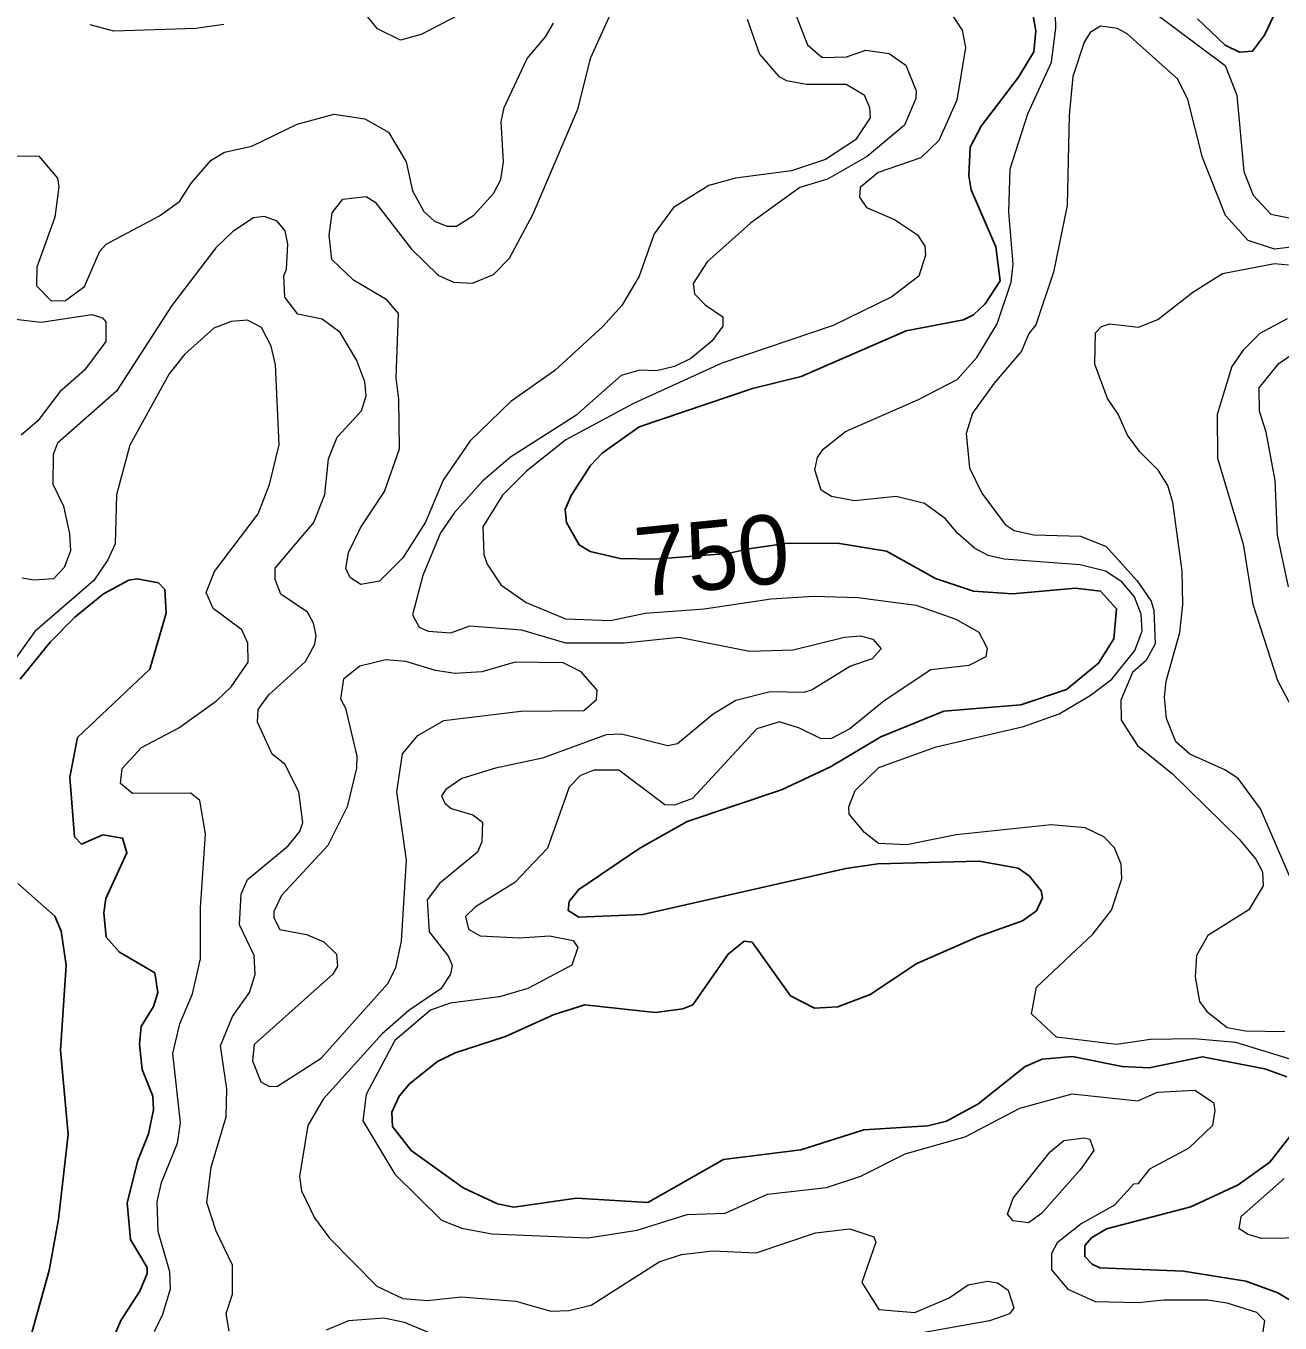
# Model space of a CAD drawing. Extents: x 763.2 to 816.8, y 7896.5 to 7952.7.
# Drawn here: x 777.47 to 780.37, y 7928.067 to 7931.066 of the extents above; entities that cross this region are included whole.
import ezdxf
from ezdxf.enums import TextEntityAlignment as Align

# ---------------------------------------------------------------- set-up
doc = ezdxf.new("R2010")
doc.units = 0
doc.header["$LTSCALE"] = 0.064
doc.layers.add('1', color=7, linetype='Continuous', lineweight=25)
doc.layers.add('2', color=7, linetype='Continuous', lineweight=13)
doc.layers.add('61', color=7, linetype='Continuous')

msp = doc.modelspace()

# ---------------------------------------------------------------- linework, layer by layer
at = {"layer": '1'}
for points in [[(780.3671, 7931.1148), (780.334, 7931.0451), (780.3063, 7931.0078), (780.2757, 7931.0057), (780.2424, 7931.0215), (780.1785, 7931.0827)], [(779.7989, 7931.0895), (779.8048, 7931.0548), (779.8008, 7931.006), (779.7648, 7930.9479), (779.6784, 7930.8346), (779.6534, 7930.7857), (779.6505, 7930.7197), (779.6553, 7930.6875), (779.7127, 7930.5552), (779.7225, 7930.4766), (779.6881, 7930.4238), (779.6608, 7930.398), (779.638, 7930.3863), (779.5051, 7930.361), (779.2623, 7930.2557), (779.1501, 7930.2279), (778.8879, 7930.1394), (778.8021, 7930.0781), (778.7757, 7930.0501), (778.7305, 7929.9804), (778.7173, 7929.9479), (778.7201, 7929.9183), (778.749, 7929.8667), (778.7746, 7929.8513), (778.8439, 7929.8347), (778.9233, 7929.8337), (779.0928, 7929.8466), (779.1406, 7929.8571), (779.2327, 7929.87), (779.3513, 7929.8699), (779.4598, 7929.8517), (779.5731, 7929.7888), (779.6609, 7929.7593), (779.7508, 7929.7533), (779.8969, 7929.7662), (779.9547, 7929.7593), (779.9919, 7929.7187), (779.9857, 7929.6495)], [(777.6704, 7928.0275), (777.6899, 7928.0737), (777.734, 7928.1411), (777.7506, 7928.1818), (777.7505, 7928.196), (777.7117, 7928.2607), (777.7046, 7928.3457), (777.7287, 7928.4434), (777.7539, 7928.505), (777.765, 7928.5607), (777.7637, 7928.5922), (777.7389, 7928.6537), (777.7326, 7928.7121), (777.7364, 7928.7529), (777.765, 7928.7994), (777.7751, 7928.8313), (777.7684, 7928.8769), (777.6864, 7928.9248), (777.6556, 7928.9599), (777.6505, 7929.0154), (777.6552, 7929.0491), (777.7038, 7929.1546), (777.6937, 7929.1887), (777.6478, 7929.196), (777.5988, 7929.1747), (777.5827, 7929.1912), (777.5716, 7929.3292), (777.5898, 7929.4212), (777.7567, 7929.5789), (777.7947, 7929.7088), (777.7917, 7929.7634), (777.7766, 7929.7786), (777.7277, 7929.7877), (777.7084, 7929.7851), (777.6494, 7929.7536), (777.5831, 7929.699), (777.526, 7929.6418), (777.457, 7929.5556)], [(779.9857, 7929.6495), (779.95, 7929.5928), (779.8756, 7929.5324), (779.7703, 7929.4965), (779.5921, 7929.482), (779.4467, 7929.4229)], [(779.4467, 7929.4229), (779.33, 7929.3531), (779.2173, 7929.3), (778.999, 7929.2269), (778.8896, 7929.1656), (778.7488, 7929.0699), (778.7259, 7929.0422), (778.7239, 7929.021), (778.7482, 7929.0057), (778.8962, 7929.0123), (779.366, 7929.1185), (779.4401, 7929.1287), (779.6742, 7929.1352), (779.7641, 7929.1191), (779.7897, 7929.101), (779.8174, 7929.0668), (779.8208, 7929.0508), (779.8063, 7929.0204), (779.7746, 7928.997), (779.6727, 7928.9607), (779.5296, 7928.8989), (779.422, 7928.8273), (779.3472, 7928.7984), (779.2931, 7928.7954), (779.2377, 7928.8238), (779.149, 7928.9477), (779.1307, 7928.9499), (779.0934, 7928.9199), (779.0119, 7928.8029), (778.9892, 7928.7935), (778.9247, 7928.7853), (778.7623, 7928.803), (778.6915, 7928.7806), (778.5789, 7928.7295), (778.4623, 7928.6921), (778.4218, 7928.6721), (778.3568, 7928.6204), (778.3329, 7928.5919), (778.3161, 7928.5552), (778.3174, 7928.5221), (778.361, 7928.4661), (778.4813, 7928.3798), (778.5604, 7928.3428), (778.5984, 7928.3352), (778.7433, 7928.3561), (778.9079, 7928.3465), (779.0826, 7928.4452), (779.2619, 7928.4679), (779.4072, 7928.514), (779.5552, 7928.5236), (779.5985, 7928.5341), (779.6707, 7928.5737), (779.7806, 7928.6609), (779.8197, 7928.6771), (779.8897, 7928.6833), (780.0047, 7928.6605), (780.0671, 7928.6571), (780.1903, 7928.6832), (780.3341, 7928.6554), (780.3855, 7928.6367)], [(777.4513, 7929.0835), (777.5368, 7929.0082), (777.5518, 7928.9735), (777.5631, 7928.8946), (777.5502, 7928.6981), (777.5681, 7928.5035), (777.5453, 7928.3078), (777.5238, 7928.1887), (777.4586, 7927.9537)], [(780.401, 7928.5096), (780.3461, 7928.4391), (780.2726, 7928.3872), (780.163, 7928.3362), (779.9686, 7928.2852), (779.9339, 7928.2646), (779.9183, 7928.2465), (779.9182, 7928.2212), (779.9354, 7928.2033), (779.9529, 7928.1954), (780.1467, 7928.187), (780.2907, 7928.1641), (780.3644, 7928.1373), (780.4081, 7928.1109)]]:
    msp.add_lwpolyline(points, dxfattribs=at)
at = {"layer": '2'}
for points in [[(779.931, 7929.5185), (779.9807, 7929.5561), (780.0342, 7929.622), (780.0511, 7929.6672), (780.0482, 7929.7066), (780.0332, 7929.7466), (780.0036, 7929.7812), (779.966, 7929.8058), (779.9075, 7929.8205), (779.7317, 7929.8335), (779.6945, 7929.8415), (779.6636, 7929.8585), (779.6247, 7929.8924), (779.5957, 7929.9277), (779.5479, 7929.9621), (779.4822, 7929.9783), (779.3858, 7929.9685), (779.3323, 7929.9783), (779.3091, 7929.9929), (779.2941, 7930.0402), (779.3004, 7930.0687), (779.3132, 7930.088), (779.365, 7930.1282), (779.5335, 7930.2025), (779.6231, 7930.2491), (779.6689, 7930.2994), (779.7158, 7930.3771), (779.7483, 7930.4741), (779.7523, 7930.5151), (779.7424, 7930.6352), (779.746, 7930.7359), (779.7864, 7930.8629), (779.8409, 7930.9826), (779.8509, 7931.0607), (779.8477, 7931.2207)], [(779.1376, 7931.0818), (779.1664, 7931.001), (779.211, 7930.9489), (779.2287, 7930.9398), (779.2751, 7930.9316), (779.3665, 7930.9315), (779.4081, 7930.9065), (779.4202, 7930.8773), (779.4219, 7930.8537), (779.3882, 7930.8027), (779.319, 7930.7577), (779.2403, 7930.7313), (779.1108, 7930.7145), (779.0487, 7930.6975), (778.9672, 7930.6461), (778.9227, 7930.5854), (778.8884, 7930.4875), (778.8479, 7930.4201), (778.804, 7930.3712), (778.6928, 7930.2697), (778.5915, 7930.1982), (778.4973, 7930.107), (778.4351, 7930.0158), (778.3937, 7929.919), (778.3415, 7929.8366), (778.2877, 7929.7822), (778.2448, 7929.7747), (778.2207, 7929.7899), (778.21, 7929.8112), (778.2158, 7929.8485), (778.244, 7929.9056), (778.2995, 7929.9899), (778.334, 7930.0885), (778.3324, 7930.2035), (778.3259, 7930.2528), (778.3319, 7930.401), (778.3049, 7930.4329), (778.2274, 7930.4782), (778.1779, 7930.5265), (778.1714, 7930.5822), (778.1783, 7930.6339), (778.2033, 7930.6655), (778.2567, 7930.6717), (778.278, 7930.6585), (778.3618, 7930.5502), (778.4231, 7930.4899), (778.4587, 7930.4735), (778.5027, 7930.4715), (778.5509, 7930.4912), (778.5879, 7930.5293), (778.6432, 7930.6315), (778.7463, 7930.8734), (778.7761, 7930.9934), (778.8418, 7931.1384)], [(780.0723, 7931.1019), (780.2427, 7930.9744), (780.2701, 7930.9063), (780.2859, 7930.7293), (780.3073, 7930.6749), (780.3486, 7930.6313), (780.4065, 7930.6196), (780.4609, 7930.6194), (780.4768, 7930.6247), (780.5241, 7930.6779), (780.5328, 7930.7459), (780.526, 7930.7834), (780.4634, 7930.9561), (780.4491, 7931.1306)], [(778.4928, 7931.1022), (778.3837, 7931.0461), (778.3364, 7931.0335), (778.2832, 7931.0598), (778.2431, 7931.1087)], [(777.4208, 7930.7661), (777.4999, 7930.7651), (777.5434, 7930.7143), (777.5467, 7930.694), (777.5368, 7930.6244), (777.4958, 7930.5086), (777.4945, 7930.465), (777.5288, 7930.4306), (777.5616, 7930.4316), (777.6059, 7930.4637), (777.6415, 7930.5455), (777.6556, 7930.5616), (777.779, 7930.6269), (777.8252, 7930.6599), (777.853, 7930.7036), (777.8986, 7930.7557), (777.9295, 7930.7743), (777.9924, 7930.7882), (778.0974, 7930.8394), (778.1826, 7930.8625), (778.2535, 7930.851), (778.3085, 7930.8205), (778.349, 7930.7518), (778.3641, 7930.6848), (778.3905, 7930.637), (778.4149, 7930.6144), (778.4435, 7930.6031), (778.4661, 7930.6029), (778.506, 7930.6287), (778.5513, 7930.6791), (778.5682, 7930.7109), (778.574, 7930.7517), (778.5691, 7930.8445), (778.5757, 7930.8773), (778.6292, 7930.9912), (778.6712, 7931.0406), (778.6896, 7931.0727)], [(777.9281, 7931.0697), (777.8631, 7931.0599), (777.6734, 7931.0539), (777.6186, 7931.0684)], [(779.6105, 7931.0925), (779.6349, 7931.0566), (779.6423, 7931.0165), (779.6225, 7930.8945), (779.5809, 7930.8012), (779.5388, 7930.7609), (779.4404, 7930.7273), (779.399, 7930.6924), (779.3977, 7930.67), (779.4138, 7930.646), (779.4782, 7930.6183), (779.5315, 7930.5833), (779.5482, 7930.5566), (779.5501, 7930.5363), (779.5348, 7930.4874), (779.4721, 7930.44), (779.3363, 7930.3735), (779.0794, 7930.2863), (778.8748, 7930.1935), (778.7182, 7930.109), (778.6277, 7930.0369), (778.5724, 7929.9816), (778.5268, 7929.9084), (778.5292, 7929.8443), (778.5366, 7929.8217), (778.5682, 7929.7739), (778.6271, 7929.7333), (778.7176, 7929.6957), (778.8218, 7929.6916), (778.9017, 7929.7088), (779.0384, 7929.7188), (779.1929, 7929.7416), (779.2915, 7929.7481), (779.3933, 7929.745), (779.5281, 7929.7271), (779.6202, 7929.6943), (779.6733, 7929.6643), (779.6929, 7929.6278), (779.6898, 7929.6075), (779.6504, 7929.5874), (779.5625, 7929.5773), (779.4545, 7929.5058), (779.3749, 7929.4414), (779.333, 7929.4187), (779.3089, 7929.4182), (779.2587, 7929.4428), (779.2124, 7929.4571), (779.1601, 7929.4413), (779.011, 7929.2801), (778.9696, 7929.265), (778.9471, 7929.2653), (778.841, 7929.3456), (778.7834, 7929.3456), (778.7525, 7929.3332), (778.726, 7929.306), (778.676, 7929.1656), (778.6006, 7929.0859), (778.51, 7929.03), (778.4869, 7929.0073), (778.4937, 7928.9778), (778.5206, 7928.9627), (778.6111, 7928.9579), (778.6808, 7928.9627), (778.7356, 7928.9516), (778.7461, 7928.9356), (778.7327, 7928.8949), (778.6309, 7928.8409), (778.565, 7928.8214), (778.4514, 7928.8068), (778.4054, 7928.7904), (778.3229, 7928.7209), (778.2567, 7928.5955), (778.2488, 7928.535), (778.3231, 7928.4117), (778.431, 7928.3055), (778.4777, 7928.2871), (778.5475, 7928.274), (778.7702, 7928.2644), (778.8831, 7928.2822), (778.999, 7928.3183), (779.0869, 7928.3216), (779.1849, 7928.3657)], [(779.2501, 7931.092), (779.2772, 7931.0227), (779.3114, 7930.993), (779.3676, 7930.995), (779.4121, 7931.0104), (779.4658, 7931.0024), (779.5043, 7930.9752), (779.5282, 7930.9157), (779.5273, 7930.8985), (779.5015, 7930.8368), (779.4154, 7930.764), (779.3231, 7930.712), (779.2594, 7930.6928), (779.1454, 7930.6103), (779.0456, 7930.5207), (779.013, 7930.4708), (779.0163, 7930.4471), (779.0403, 7930.4211), (779.0813, 7930.394), (779.0817, 7930.3719), (779.0558, 7930.337), (779.0078, 7930.2973), (778.9694, 7930.2789), (778.9283, 7930.269), (778.8893, 7930.2704), (778.8463, 7930.2581), (778.7416, 7930.1658), (778.5909, 7930.0695), (778.5259, 7930.014), (778.4612, 7929.941), (778.429, 7929.894), (778.388, 7929.7953), (778.3638, 7929.7046), (778.3792, 7929.676), (778.4004, 7929.6673), (778.4526, 7929.6629), (778.4968, 7929.6791), (778.6162, 7929.6699), (778.7176, 7929.6399), (778.8544, 7929.6399), (778.9803, 7929.6529), (779.1428, 7929.6205), (779.2442, 7929.6238), (779.3626, 7929.6532), (779.3999, 7929.6562), (779.428, 7929.6483), (779.4477, 7929.6261), (779.4268, 7929.6026), (779.3763, 7929.5864), (779.2883, 7929.5311), (779.2684, 7929.5249), (779.191, 7929.5265), (779.1114, 7929.5067), (779.0589, 7929.4754), (778.9768, 7929.4067), (778.9546, 7929.4019), (778.8473, 7929.429), (778.8117, 7929.4276), (778.6644, 7929.3737), (778.556, 7929.3504), (778.4784, 7929.3264), (778.4409, 7929.3012), (778.431, 7929.2862), (778.4386, 7929.269), (778.4535, 7929.2566), (778.5033, 7929.242), (778.526, 7929.225)], [(780.4157, 7930.5567), (780.3571, 7930.5504), (780.2961, 7930.5704), (780.2439, 7930.6275), (780.1905, 7930.7622), (780.1568, 7930.8964), (780.1335, 7930.943), (780.0159, 7931.0478), (779.994, 7931.0601), (779.9543, 7931.0658), (779.9307, 7931.0506), (779.9168, 7931.0284), (779.8904, 7930.9496), (779.8822, 7930.8591), (779.8772, 7930.6513), (779.8461, 7930.4968), (779.8048, 7930.3753), (779.7891, 7930.3553), (779.7719, 7930.3142), (779.7084, 7930.2403), (779.6587, 7930.1707), (779.6439, 7930.1239), (779.6519, 7930.0447), (779.6805, 7929.9861), (779.7338, 7929.9135), (779.7553, 7929.8998), (779.8002, 7929.89), (779.9086, 7929.8867), (779.9679, 7929.8624), (780.0395, 7929.7833), (780.0713, 7929.7362), (780.0779, 7929.7148), (780.0807, 7929.6376), (780.0601, 7929.5995), (780.0282, 7929.5717), (780.0019, 7929.5077), (780.0022, 7929.4614), (780.0402, 7929.4029), (780.121, 7929.3369), (780.2754, 7929.1857), (780.3133, 7929.1399)], [(778.1379, 7929.6369), (778.1415, 7929.6573), (778.1352, 7929.6858), (778.1215, 7929.711), (778.0598, 7929.7522), (778.0467, 7929.7862), (778.0465, 7929.8129), (778.1356, 7929.9185), (778.1612, 7929.9827), (778.1697, 7930.0655), (778.19, 7930.1153), (778.246, 7930.176), (778.2568, 7930.2108), (778.2535, 7930.243), (778.2351, 7930.2929), (778.1964, 7930.3574), (778.1552, 7930.3883), (778.0992, 7930.3994), (778.0686, 7930.4389), (778.0662, 7930.4881), (778.0728, 7930.5041), (778.076, 7930.5618), (778.0695, 7930.5923), (778.051, 7930.6151), (778.022, 7930.6259), (777.9962, 7930.6222), (777.9483, 7930.5911), (777.9096, 7930.5532), (777.8074, 7930.42), (777.6798, 7930.2217), (777.5432, 7930.1018), (777.5333, 7930.0751), (777.5322, 7930.0071), (777.557, 7929.9557), (777.5712, 7929.892), (777.5731, 7929.8526), (777.5591, 7929.8145), (777.5338, 7929.7879), (777.4884, 7929.7845), (777.4619, 7929.7895)], [(780.4602, 7928.9428), (780.3246, 7929.2563), (780.2726, 7929.3265), (780.2423, 7929.3463), (780.161, 7929.3823), (780.1288, 7929.4112), (780.1073, 7929.4647), (780.1024, 7929.514), (780.1062, 7929.5517), (780.1383, 7929.6639), (780.145, 7929.7289), (780.1433, 7929.8065), (780.1219, 7929.9643), (780.1102, 7930.0036), (780.0875, 7930.039), (780.0454, 7930.0814), (780.0171, 7930.1202), (779.9951, 7930.1687), (779.9705, 7930.2047), (779.9416, 7930.2844), (779.943, 7930.357), (779.9569, 7930.3713), (779.9752, 7930.3774), (780.0427, 7930.3696), (780.087, 7930.3875), (780.1677, 7930.4509), (780.2365, 7930.4941), (780.3565, 7930.5171), (780.3894, 7930.5142)], [(777.4453, 7930.388), (777.5056, 7930.3811), (777.6224, 7930.3989), (777.6473, 7930.3916), (777.6553, 7930.3819), (777.6551, 7930.3369), (777.6054, 7930.2705), (777.5485, 7930.2199), (777.498, 7930.1531), (777.459, 7930.1198)], [(777.7673, 7928.048), (777.7872, 7928.0882), (777.8048, 7928.1466), (777.8029, 7928.1859), (777.776, 7928.2791), (777.7738, 7928.3479), (777.7835, 7928.3925), (777.8207, 7928.4831), (777.8277, 7928.5306), (777.8098, 7928.6909), (777.8258, 7928.7592), (777.8553, 7928.8282), (777.8738, 7928.9092), (777.874, 7929.0275), (777.8851, 7929.1984), (777.8726, 7929.2755), (777.8517, 7929.2923), (777.7167, 7929.2916), (777.6892, 7929.315), (777.6927, 7929.3495), (777.7376, 7929.398), (777.8235, 7929.4431), (777.9112, 7929.5061), (777.945, 7929.5386), (777.9839, 7929.5954), (777.9836, 7929.6394), (777.9693, 7929.6704), (777.9029, 7929.7195), (777.8872, 7929.756), (777.9059, 7929.8052), (778.0072, 7929.938), (778.0332, 7930.0063), (778.0561, 7930.0977), (778.0476, 7930.2826), (778.0372, 7930.3258), (778.0151, 7930.3693), (777.9826, 7930.3859), (777.9445, 7930.3826), (777.9046, 7930.3674), (777.8371, 7930.3065), (777.8012, 7930.2621), (777.7107, 7930.0969), (777.6797, 7929.9818), (777.6763, 7929.8689)], [(780.3861, 7930.3889), (780.3231, 7930.3551), (780.2841, 7930.3163), (780.2584, 7930.2785), (780.2242, 7930.1681), (780.2251, 7930.0666), (780.2847, 7929.8683), (780.3064, 7929.7296), (780.3637, 7929.5527), (780.4436, 7929.4028)], [(780.3894, 7929.7695), (780.3641, 7929.889), (780.3584, 7930.0154), (780.3375, 7930.1272), (780.3225, 7930.1754), (780.3211, 7930.2291), (780.367, 7930.2857), (780.4103, 7930.3156)], [(777.6763, 7929.8689), (777.6598, 7929.8319), (777.627, 7929.7843), (777.4909, 7929.6661), (777.4329, 7929.5851), (777.3945, 7929.5501)], [(778.0392, 7929.3829), (778.0056, 7929.4568), (778.0071, 7929.4857), (778.0316, 7929.5198), (778.1166, 7929.5965), (778.1379, 7929.6369)], [(779.3875, 7929.2989), (779.4418, 7929.352), (779.5748, 7929.3998), (779.7766, 7929.4464), (779.8588, 7929.4762), (779.931, 7929.5185)], [(777.9398, 7928.049), (777.9331, 7928.0894), (777.9479, 7928.1342), (777.9478, 7928.2011), (777.9103, 7928.2801), (777.8889, 7928.3458), (777.8985, 7928.428), (777.933, 7928.5443), (777.9346, 7928.6088), (777.9202, 7928.7086), (777.9475, 7928.7764), (777.9874, 7928.8319), (778.0004, 7928.873), (777.9979, 7928.9175), (777.9642, 7928.9881), (777.9676, 7929.0591), (777.9824, 7929.0925), (778.0764, 7929.1704), (778.1034, 7929.2038), (778.1105, 7929.2247), (778.1009, 7929.2953), (778.0685, 7929.3596), (778.0392, 7929.3829)], [(780.4134, 7928.6713), (780.2677, 7928.7162), (780.1704, 7928.7243), (780.0705, 7928.7227), (779.9917, 7928.7115), (779.8527, 7928.7286), (779.7953, 7928.7822), (779.8063, 7928.8436), (779.9368, 7928.9666), (779.9798, 7929.0222), (780.0036, 7929.0945), (780.0021, 7929.1279), (779.9871, 7929.1662), (779.962, 7929.1916), (779.9192, 7929.2126), (779.8404, 7929.2191), (779.6208, 7929.196), (779.5065, 7929.1733), (779.4415, 7929.1764), (779.4086, 7929.2012), (779.3733, 7929.2442), (779.373, 7929.2607), (779.3875, 7929.2989)], [(778.526, 7929.225), (778.5245, 7929.1802), (778.5144, 7929.1563), (778.4267, 7929.0833), (778.3981, 7929.0458), (778.4029, 7928.9717)], [(780.3133, 7929.1399), (780.3292, 7929.1107), (780.3307, 7929.0785), (780.2971, 7929.0228), (780.2026, 7928.9637), (780.1767, 7928.917)], [(778.4029, 7928.9717), (778.4473, 7928.9151), (778.4556, 7928.8944), (778.4518, 7928.8743), (778.4297, 7928.8399), (778.3555, 7928.79), (778.2935, 7928.7364), (778.1574, 7928.5851), (778.1222, 7928.5239), (778.1026, 7928.4063), (778.1072, 7928.3734), (778.1378, 7928.3103), (778.1719, 7928.2639), (778.2815, 7928.1526), (778.3413, 7928.1241), (778.3988, 7928.1197), (778.4764, 7928.1277), (778.6026, 7928.1178), (778.6841, 7928.0951), (778.7257, 7928.0964), (778.7767, 7928.1085), (778.9344, 7928.2092), (778.9859, 7928.2262), (779.0581, 7928.2347), (779.1588, 7928.2301), (779.2955, 7928.2757), (779.375, 7928.2856), (779.4303, 7928.2667), (779.4355, 7928.2542), (779.4025, 7928.1608), (779.4419, 7928.0986), (779.5253, 7928.092), (779.6044, 7928.1261), (779.6488, 7928.1557), (779.6931, 7928.164), (779.7167, 7928.1603), (779.7411, 7928.1434), (779.7539, 7928.1026), (779.744, 7928.0888), (779.6978, 7928.0724), (779.5387, 7928.044)], [(780.1767, 7928.917), (780.1735, 7928.8679), (780.1833, 7928.8111), (780.2006, 7928.7875), (780.247, 7928.751), (780.29, 7928.7427), (780.3809, 7928.7412)], [(779.7679, 7928.5642), (779.8892, 7928.5975), (780.0409, 7928.5815), (780.0866, 7928.6015), (780.1726, 7928.6056), (780.2158, 7928.5774), (780.2189, 7928.5586), (780.2131, 7928.5245), (780.1588, 7928.4719), (780.0678, 7928.423), (780.0411, 7928.3896), (780.0312, 7928.3883), (779.9868, 7928.3396), (779.91, 7928.2965), (779.8545, 7928.2528), (779.8412, 7928.2281), (779.8409, 7928.1901), (779.879, 7928.1461), (779.942, 7928.1176), (780.0416, 7928.1148), (780.1008, 7928.1213), (780.2026, 7928.1213), (780.2465, 7928.1144), (780.3154, 7928.0925), (780.3337, 7928.0734), (780.3276, 7928.0334)], [(779.1849, 7928.3657), (779.3211, 7928.3808), (779.4006, 7928.4073), (779.5032, 7928.4584), (779.6413, 7928.4979), (779.7679, 7928.5642)], [(780.4941, 7928.2655), (780.3269, 7928.2628), (780.2959, 7928.272), (780.2755, 7928.2855), (780.2795, 7928.314), (780.3788, 7928.4013)], [(778.4474, 7928.026), (778.3455, 7928.0687), (778.2976, 7928.0784), (778.2163, 7928.0725), (778.1641, 7928.0506)]]:
    msp.add_lwpolyline(points, dxfattribs=at)
for points in [[(778.3251, 7928.8884), (778.3388, 7928.9506), (778.3504, 7929.1379), (778.3275, 7929.2956), (778.3411, 7929.3837), (778.3766, 7929.426), (778.4362, 7929.4604), (778.6145, 7929.4819), (778.7603, 7929.4833), (778.7891, 7929.5093), (778.791, 7929.5307), (778.7541, 7929.5727), (778.712, 7929.5937), (778.6013, 7929.5952), (778.5242, 7929.5726), (778.4624, 7929.5692), (778.4172, 7929.5759), (778.3488, 7929.5971), (778.3021, 7929.6003), (778.2426, 7929.5857), (778.2044, 7929.5558), (778.1979, 7929.5103), (778.2089, 7929.489), (778.2354, 7929.3778), (778.2345, 7929.3505), (778.2132, 7929.2611), (778.1679, 7929.1715), (778.0613, 7929.0561), (778.0431, 7929.0186), (778.0434, 7929.0041), (778.0575, 7928.9772), (778.1187, 7928.966), (778.1587, 7928.949), (778.1881, 7928.9204), (778.1908, 7928.8923), (778.1798, 7928.8743), (777.9976, 7928.7111), (777.9941, 7928.6739), (778.0136, 7928.6248), (778.0333, 7928.6146), (778.0516, 7928.6152), (778.1527, 7928.6795), (778.3072, 7928.8521)], [(779.8378, 7928.463), (779.8697, 7928.4896), (779.9167, 7928.496), (779.93, 7928.4922), (779.9393, 7928.4666), (779.9078, 7928.4215), (779.8185, 7928.3207), (779.788, 7928.299), (779.7527, 7928.3041), (779.7395, 7928.3188), (779.7529, 7928.3561)]]:
    msp.add_lwpolyline(points, close=True, dxfattribs=at)

# ---------------------------------------------------------------- texts
at = {"layer": '61'}
msp.add_text('750', height=0.16, rotation=5.684, dxfattribs=at).set_placement((779.0644, 7929.7634), align=Align.CENTER)

doc.saveas('drawing.dxf')
